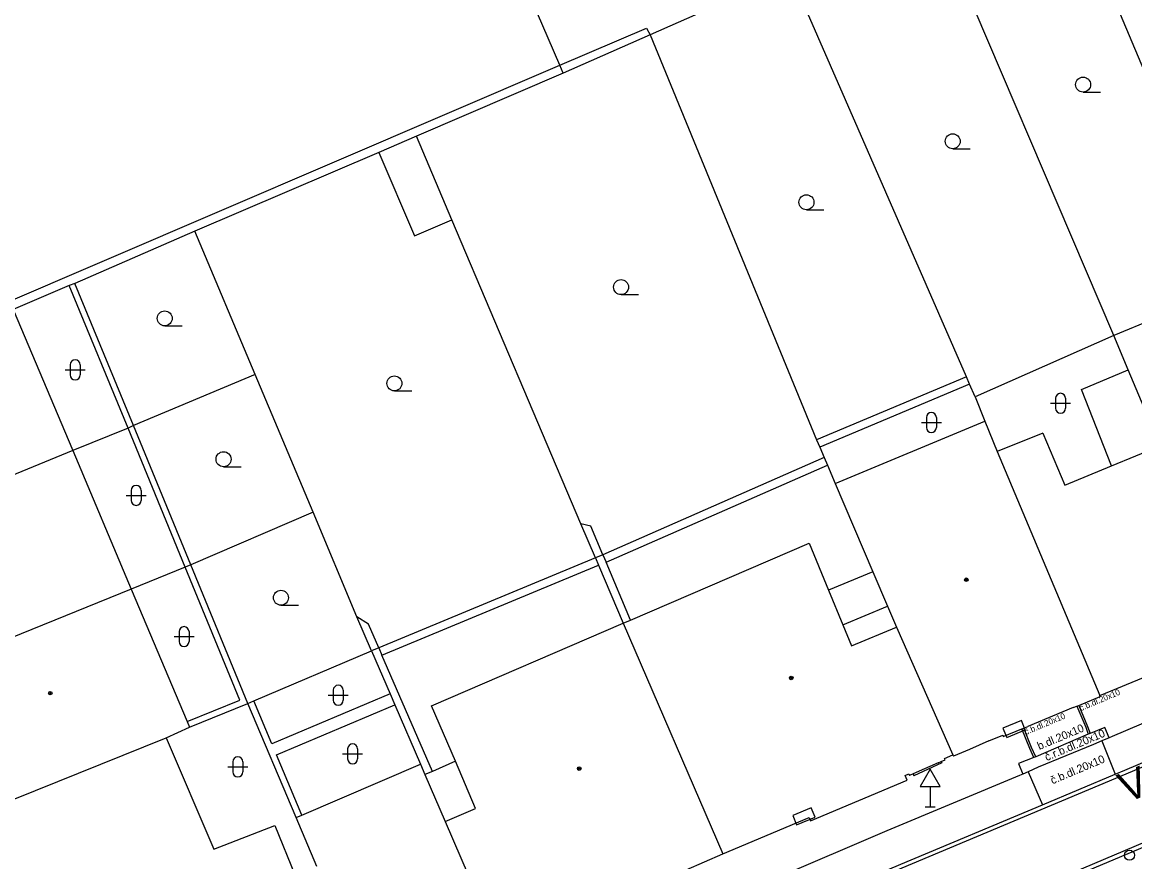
# Model space of a CAD drawing. Extents: x -596229 to -595156, y -1161237 to -1159376.
# Drawn here: x -595792.4 to -595736.8, y -1160673.9 to -1160631.9 of the extents above; entities that cross this region are included whole.
import ezdxf

# ---------------------------------------------------------------- set-up
doc = ezdxf.new("R2010")
doc.units = 0
for name, color, linetype in [('DOP - kresba z DSPS bez souradnic', 7, 'Continuous'), ('DOP - rozhrani ploch obecne', 7, 'Continuous'), ('Level 24', 7, 'Continuous'), ('Level 26', 7, 'Continuous'), ('Level 34', 7, 'Continuous'), ('Level 36', 7, 'Continuous'), ('Level 39', 7, 'Continuous'), ('Nazvy ulic', 7, 'Continuous'), ('TM - budovy zdene_ betonove - VP', 7, 'Continuous'), ('TM - komunikace - VP', 7, 'Continuous'), ('TM - letecke snimky - pomocna linie', 7, 'Continuous'), ('TM - popis povrchu', 7, 'Continuous'), ('TM - rozhrani mezi zpev. plochami mezi sebou - VP', 7, 'Continuous'), ('TM - rozhrani ploch obecne - VP', 7, 'Continuous'), ('TM - vstup do budovy - zdene_ betonove', 7, 'Continuous')]:
    doc.layers.add(name, color=color, linetype=linetype)

msp = doc.modelspace()

# ---------------------------------------------------------------- linework, layer by layer
at = {"layer": 'DOP - kresba z DSPS bez souradnic'}
for points in [[(-595765.54, -1160634.08), (-595761.21, -1160632.23)], [(-595761.21, -1160632.23), (-595761.03, -1160632.56)], [(-595793.84, -1160646.2), (-595765.54, -1160634.08)], [(-595787.12, -1160652.21), (-595790.06, -1160645.09)], [(-595739.46, -1160650.28), (-595737.12, -1160649.3)], [(-595745.06, -1160650.02), (-595752.54, -1160653.17)], [(-595737.96, -1160654.1), (-595739.46, -1160650.28)], [(-595784.27, -1160659.16), (-595787.12, -1160652.21)], [(-595763.23, -1160658.91), (-595752.16, -1160654.06)], [(-595763.99, -1160657.11), (-595764.49, -1160657)], [(-595763.39, -1160658.54), (-595763.99, -1160657.11)], [(-595781.53, -1160665.81), (-595784.27, -1160659.16)], [(-595774.43, -1160663.56), (-595763.61, -1160659.07)], [(-595762.01, -1160661.81), (-595763.23, -1160658.91)], [(-595775.1, -1160662.02), (-595775.68, -1160661.64)], [(-595774.59, -1160663.19), (-595775.1, -1160662.02)], [(-595771.9, -1160669.37), (-595774.43, -1160663.56)], [(-595784.17, -1160666.88), (-595781.53, -1160665.81)], [(-595779.93, -1160668), (-595780.84, -1160665.84)], [(-595774.02, -1160665.5), (-595779.93, -1160668)], [(-595779.7, -1160668.54), (-595773.78, -1160666.05)], [(-595778.43, -1160671.56), (-595779.7, -1160668.54)]]:
    msp.add_lwpolyline(points, dxfattribs=at)
at = {"layer": 'DOP - rozhrani ploch obecne'}
for points in [[(-595765.54, -1160634.08), (-595771.01, -1160621.41)], [(-595731.8, -1160645.09), (-595740.85, -1160623.63)], [(-595737.84, -1160647.58), (-595746.92, -1160626.32)], [(-595754.02, -1160629.46), (-595761.03, -1160632.56)], [(-595745.21, -1160649.65), (-595754.02, -1160629.46)], [(-595761.03, -1160632.56), (-595765.37, -1160634.48)], [(-595761.03, -1160632.56), (-595752.7, -1160652.8)], [(-595765.37, -1160634.48), (-595765.54, -1160634.08)], [(-595765.37, -1160634.48), (-595772.71, -1160637.63)], [(-595772.71, -1160637.63), (-595774.59, -1160638.44)], [(-595770.93, -1160641.81), (-595772.71, -1160637.63)], [(-595774.59, -1160638.44), (-595783.78, -1160642.38)], [(-595764.49, -1160657), (-595770.93, -1160641.81)], [(-595783.78, -1160642.38), (-595789.78, -1160644.98)], [(-595780.77, -1160649.53), (-595783.78, -1160642.38)], [(-595790.06, -1160645.09), (-595792.86, -1160646.28)], [(-595789.78, -1160644.98), (-595790.06, -1160645.09)], [(-595786.85, -1160652.09), (-595789.78, -1160644.98)], [(-595731.8, -1160645.09), (-595737.84, -1160647.58)], [(-595737.84, -1160647.58), (-595744.78, -1160650.65)], [(-595737.12, -1160649.3), (-595737.84, -1160647.58)], [(-595780.77, -1160649.53), (-595786.85, -1160652.09)], [(-595777.87, -1160656.41), (-595780.77, -1160649.53)], [(-595745.21, -1160649.65), (-595752.7, -1160652.8)], [(-595745.06, -1160650.02), (-595745.21, -1160649.65)], [(-595735.52, -1160653.1), (-595737.12, -1160649.3)], [(-595744.78, -1160650.65), (-595745.06, -1160650.02)], [(-595744.78, -1160650.65), (-595744.29, -1160651.86)], [(-595787.12, -1160652.21), (-595789.88, -1160653.34)], [(-595786.85, -1160652.09), (-595787.12, -1160652.21)], [(-595783.99, -1160659.05), (-595786.85, -1160652.09)], [(-595752.7, -1160652.8), (-595752.54, -1160653.17)], [(-595752.32, -1160653.69), (-595763.39, -1160658.54)], [(-595752.54, -1160653.17), (-595752.32, -1160653.69)], [(-595752.32, -1160653.69), (-595752.16, -1160654.06)], [(-595752.16, -1160654.06), (-595751.77, -1160654.99)], [(-595777.87, -1160656.41), (-595783.99, -1160659.05)], [(-595775.68, -1160661.64), (-595777.87, -1160656.41)], [(-595763.76, -1160658.7), (-595764.49, -1160657)], [(-595763.76, -1160658.7), (-595774.59, -1160663.19)], [(-595763.39, -1160658.54), (-595763.76, -1160658.7)], [(-595763.76, -1160658.7), (-595763.61, -1160659.07)], [(-595784.27, -1160659.16), (-595786.96, -1160660.26)], [(-595783.99, -1160659.05), (-595784.27, -1160659.16)], [(-595781.14, -1160665.97), (-595783.99, -1160659.05)], [(-595763.61, -1160659.07), (-595762.38, -1160661.97)], [(-595774.95, -1160663.34), (-595775.68, -1160661.64)], [(-595780.84, -1160665.84), (-595774.95, -1160663.34)], [(-595774.59, -1160663.19), (-595774.95, -1160663.34)], [(-595774.95, -1160663.34), (-595774.02, -1160665.5)], [(-595781.14, -1160665.97), (-595780.84, -1160665.84)], [(-595774.02, -1160665.5), (-595773.78, -1160666.05)], [(-595784.05, -1160667.16), (-595781.14, -1160665.97)], [(-595778.72, -1160671.68), (-595781.14, -1160665.97)], [(-595773.78, -1160666.05), (-595772.5, -1160669.01)]]:
    msp.add_lwpolyline(points, dxfattribs=at)
at = {"layer": 'Level 24'}
for points in [[(-595743.193, -1160667.679), (-595742.272, -1160667.291), (-595742.465, -1160666.83), (-595743.387, -1160667.218)], [(-595753.703, -1160672.039), (-595752.782, -1160671.651), (-595752.975, -1160671.19), (-595753.897, -1160671.578)]]:
    msp.add_lwpolyline(points, close=True, dxfattribs=at)
at = {"layer": 'Level 26'}
msp.add_circle((-595737.06, -1160673.56), 0.25, dxfattribs=at)
at = {"layer": 'Level 34'}
for p, q in [((-595747.02, -1160670.122), (-595747.02, -1160671.14)), ((-595747.27, -1160671.14), (-595746.77, -1160671.14))]:
    msp.add_line(p, q, dxfattribs=at)
msp.add_lwpolyline([(-595747.52, -1160670.122), (-595746.52, -1160670.122), (-595747.02, -1160669.256)], close=True, dxfattribs=at)
at = {"layer": 'Level 36'}
for p, q in [((-595739.38, -1160635.425), (-595738.505, -1160635.425)), ((-595745.9, -1160638.255), (-595745.025, -1160638.255)), ((-595753.21, -1160641.305), (-595752.335, -1160641.305)), ((-595762.48, -1160645.545), (-595761.605, -1160645.545)), ((-595785.29, -1160647.105), (-595784.415, -1160647.105)), ((-595790.016, -1160649.056), (-595790.016, -1160649.556)), ((-595789.516, -1160649.056), (-595789.516, -1160649.556)), ((-595790.266, -1160649.306), (-595789.266, -1160649.306)), ((-595773.81, -1160650.355), (-595772.935, -1160650.355)), ((-595740.756, -1160650.726), (-595740.756, -1160651.226)), ((-595740.256, -1160650.726), (-595740.256, -1160651.226)), ((-595741.006, -1160650.976), (-595740.006, -1160650.976)), ((-595747.466, -1160651.936), (-595746.466, -1160651.936)), ((-595747.216, -1160651.686), (-595747.216, -1160652.186)), ((-595746.716, -1160651.686), (-595746.716, -1160652.186)), ((-595782.35, -1160654.145), (-595781.475, -1160654.145)), ((-595786.966, -1160655.326), (-595786.966, -1160655.826)), ((-595786.466, -1160655.326), (-595786.466, -1160655.826)), ((-595787.216, -1160655.576), (-595786.216, -1160655.576)), ((-595779.48, -1160661.065), (-595778.605, -1160661.065)), ((-595784.576, -1160662.386), (-595784.576, -1160662.886)), ((-595784.076, -1160662.386), (-595784.076, -1160662.886)), ((-595784.826, -1160662.636), (-595783.826, -1160662.636)), ((-595776.866, -1160665.316), (-595776.866, -1160665.816)), ((-595776.366, -1160665.316), (-595776.366, -1160665.816)), ((-595777.116, -1160665.566), (-595776.116, -1160665.566)), ((-595776.396, -1160668.496), (-595775.396, -1160668.496)), ((-595776.146, -1160668.246), (-595776.146, -1160668.746)), ((-595775.646, -1160668.246), (-595775.646, -1160668.746)), ((-595782.136, -1160669.146), (-595781.136, -1160669.146)), ((-595781.886, -1160668.896), (-595781.886, -1160669.396)), ((-595781.386, -1160668.896), (-595781.386, -1160669.396))]:
    msp.add_line(p, q, dxfattribs=at)
for centre in [(-595739.38, -1160635.05), (-595745.9, -1160637.88), (-595753.21, -1160640.93), (-595762.48, -1160645.17), (-595785.29, -1160646.73), (-595773.81, -1160649.98), (-595782.35, -1160653.77), (-595779.48, -1160660.69)]:
    msp.add_circle(centre, 0.375, dxfattribs=at)
for centre, start, end in [((-595789.766, -1160649.056), 0, 180), ((-595789.766, -1160649.556), 180, 0), ((-595740.506, -1160650.726), 0, 180), ((-595746.966, -1160651.686), 0, 180), ((-595740.506, -1160651.226), 180, 0), ((-595746.966, -1160652.186), 180, 0), ((-595786.716, -1160655.326), 0, 180), ((-595786.716, -1160655.826), 180, 0), ((-595784.326, -1160662.386), 0, 180), ((-595784.326, -1160662.886), 180, 0), ((-595776.616, -1160665.316), 0, 180), ((-595776.616, -1160665.816), 180, 0), ((-595775.896, -1160668.246), 0, 180), ((-595781.636, -1160668.896), 0, 180), ((-595775.896, -1160668.746), 180, 0), ((-595781.636, -1160669.396), 180, 0)]:
    msp.add_arc(centre, 0.25, start, end, dxfattribs=at)
at = {"layer": 'Level 39'}
for centre, radius in [((-595745.22, -1160659.79), 0.09), ((-595745.22, -1160659.79), 0.0398), ((-595753.97, -1160664.7), 0.09), ((-595753.97, -1160664.7), 0.0398), ((-595791.01, -1160665.46), 0.09), ((-595791.01, -1160665.46), 0.0398), ((-595764.57, -1160669.23), 0.09), ((-595764.57, -1160669.23), 0.0398)]:
    msp.add_circle(centre, radius, dxfattribs=at)
at = {"layer": 'TM - budovy zdene_ betonove - VP'}
for points in [[(-595792.86, -1160646.28), (-595789.88, -1160653.34)], [(-595751.77, -1160654.99), (-595744.29, -1160651.86)], [(-595744.29, -1160651.86), (-595743.68, -1160653.38)], [(-595741.4, -1160652.46), (-595743.68, -1160653.38)], [(-595741.4, -1160652.46), (-595740.3, -1160655.06)], [(-595737.96, -1160654.1), (-595735.52, -1160653.1)], [(-595789.88, -1160653.34), (-595800.94, -1160657.88)], [(-595789.88, -1160653.34), (-595786.96, -1160660.26)], [(-595743.68, -1160653.38), (-595738.55, -1160665.57)], [(-595740.3, -1160655.06), (-595737.96, -1160654.1)], [(-595751.77, -1160654.99), (-595749.9, -1160659.4)], [(-595762.01, -1160661.81), (-595753.07, -1160657.97)], [(-595753.07, -1160657.97), (-595752.1, -1160660.31)], [(-595749.9, -1160659.4), (-595749.16, -1160661.12)], [(-595786.96, -1160660.26), (-595797.99, -1160664.72)], [(-595786.96, -1160660.26), (-595784.17, -1160666.88)], [(-595752.1, -1160660.31), (-595751.39, -1160662.04)], [(-595749.16, -1160661.12), (-595748.71, -1160662.16)], [(-595771.96, -1160666.09), (-595762.38, -1160661.97)], [(-595762.38, -1160661.97), (-595762.01, -1160661.81)], [(-595762.38, -1160661.97), (-595757.39, -1160673.49)], [(-595751.39, -1160662.04), (-595750.95, -1160663.09)], [(-595750.95, -1160663.09), (-595748.71, -1160662.16)], [(-595748.71, -1160662.16), (-595745.89, -1160668.54)], [(-595738.55, -1160665.57), (-595733.89, -1160663.66), (-595733.97, -1160663.51), (-595733.33, -1160663.23)], [(-595739.6, -1160666.07), (-595738.53, -1160665.63), (-595738.55, -1160665.57)], [(-595770.76, -1160668.86), (-595771.96, -1160666.09)], [(-595739.87, -1160666.18), (-595739.69, -1160666.11)], [(-595739.69, -1160666.11), (-595739.6, -1160666.07)], [(-595784.17, -1160666.88), (-595784.05, -1160667.16)], [(-595785.22, -1160667.69), (-595784.05, -1160667.16)], [(-595744.09, -1160667.85), (-595743.4, -1160667.56), (-595743.37, -1160667.63), (-595742.44, -1160667.25)], [(-595742.44, -1160667.25), (-595742.35, -1160667.21)], [(-595742.35, -1160667.21), (-595742.15, -1160667.13)], [(-595795.03, -1160671.64), (-595785.22, -1160667.69)], [(-595785.22, -1160667.69), (-595782.83, -1160673.26)], [(-595746.47, -1160668.88), (-595746.28, -1160668.8), (-595746.31, -1160668.73), (-595745.89, -1160668.54)], [(-595745.89, -1160668.54), (-595745.86, -1160668.61)], [(-595745.06, -1160668.27), (-595745.86, -1160668.61)], [(-595778.43, -1160671.56), (-595772.5, -1160669.01)], [(-595772.5, -1160669.01), (-595772.28, -1160669.53)], [(-595769.75, -1160671.22), (-595770.76, -1160668.86)], [(-595746.63, -1160668.95), (-595746.47, -1160668.88)], [(-595772.28, -1160669.53), (-595771.27, -1160671.87)], [(-595757.39, -1160673.49), (-595753.08, -1160671.68), (-595753.01, -1160671.84), (-595748.17, -1160669.81), (-595748.27, -1160669.57), (-595748.09, -1160669.5), (-595748.06, -1160669.57)], [(-595747.88, -1160669.49), (-595748.06, -1160669.57)], [(-595747.73, -1160669.43), (-595747.88, -1160669.49)], [(-595771.27, -1160671.87), (-595769.75, -1160671.22)], [(-595782.83, -1160673.26), (-595779.79, -1160672.07)], [(-595779.79, -1160672.07), (-595778.77, -1160674.58)], [(-595778.72, -1160671.68), (-595778.43, -1160671.56)], [(-595777.69, -1160674.12), (-595778.72, -1160671.68)], [(-595771.27, -1160671.87), (-595768.5, -1160678.28)], [(-595766.55, -1160677.49), (-595757.39, -1160673.49)]]:
    msp.add_lwpolyline(points, dxfattribs=at)
at = {"layer": 'TM - komunikace - VP'}
for points in [[(-595705.22, -1160653.82), (-595705.27, -1160653.84), (-595706.3, -1160654.27), (-595711.41, -1160656.42), (-595717.15, -1160658.85), (-595727.2, -1160663.07), (-595737.93, -1160667.63), (-595738.08, -1160667.69)], [(-595738.45, -1160667.84), (-595738.86, -1160668.03), (-595741.63, -1160669.16), (-595742.12, -1160669.39)], [(-595738.08, -1160667.69), (-595738.45, -1160667.84)], [(-595742.39, -1160669.51), (-595742.56, -1160669.58), (-595749.2, -1160672.34), (-595760.33, -1160677.1)], [(-595742.12, -1160669.39), (-595742.39, -1160669.51)]]:
    msp.add_lwpolyline(points, dxfattribs=at)
at = {"layer": 'TM - letecke snimky - pomocna linie'}
for points in [[(-595774.59, -1160638.44), (-595772.81, -1160642.61), (-595770.93, -1160641.81)], [(-595763.39, -1160658.54), (-595763.23, -1160658.91)], [(-595774.59, -1160663.19), (-595774.43, -1160663.56)]]:
    msp.add_lwpolyline(points, dxfattribs=at)
at = {"layer": 'TM - rozhrani mezi zpev. plochami mezi sebou - VP'}
for points in [[(-595737.77, -1160669.51), (-595737.3, -1160669.31), (-595726.54, -1160664.74), (-595716.42, -1160660.51), (-595710.64, -1160658.05), (-595705.54, -1160655.89), (-595703.75, -1160655.14)], [(-595739.69, -1160666.11), (-595739.25, -1160667.16), (-595739.12, -1160667.51)], [(-595739.6, -1160666.07), (-595739.16, -1160667.12), (-595739.03, -1160667.47)], [(-595741.84, -1160668.68), (-595742.05, -1160668.22), (-595742.44, -1160667.25)], [(-595741.75, -1160668.64), (-595741.96, -1160668.18), (-595742.35, -1160667.21)], [(-595739.12, -1160667.51), (-595741.75, -1160668.64)], [(-595739.03, -1160667.47), (-595739.12, -1160667.51)], [(-595738.08, -1160667.69), (-595738.29, -1160667.18), (-595739.03, -1160667.47)], [(-595738.45, -1160667.84), (-595737.77, -1160669.51)], [(-595741.84, -1160668.68), (-595742.61, -1160668.98), (-595742.39, -1160669.51)], [(-595741.75, -1160668.64), (-595741.84, -1160668.68)], [(-595742.12, -1160669.39), (-595741.41, -1160671.04)], [(-595741.41, -1160671.04), (-595737.77, -1160669.51)], [(-595742.82, -1160675.88), (-595735.66, -1160672.85), (-595729.13, -1160670.1)], [(-595779.5, -1160687.19), (-595770.38, -1160683.3), (-595759.66, -1160678.75), (-595748.5, -1160674.01), (-595741.41, -1160671.04)]]:
    msp.add_lwpolyline(points, dxfattribs=at)
at = {"layer": 'TM - rozhrani ploch obecne - VP'}
for points in [[(-595779.96, -1160687.57), (-595778.37, -1160686.92), (-595770.3, -1160683.48), (-595759.58, -1160678.93), (-595748.42, -1160674.19), (-595737.22, -1160669.49), (-595726.46, -1160664.92), (-595716.34, -1160660.69), (-595710.56, -1160658.23), (-595705.46, -1160656.07), (-595700, -1160653.77), (-595694.47, -1160651.44), (-595687.22, -1160648.37), (-595679.97, -1160645.36), (-595678.79, -1160644.87)], [(-595677.54, -1160648.08), (-595678.59, -1160648.54), (-595685.88, -1160651.62), (-595693.04, -1160654.71), (-595698.76, -1160657.09), (-595704.15, -1160659.35), (-595709.17, -1160661.44), (-595715, -1160663.94), (-595725.11, -1160668.19), (-595735.74, -1160672.67), (-595747.14, -1160677.5), (-595758.2, -1160682.15), (-595769.03, -1160686.72), (-595777.15, -1160690.18), (-595781, -1160691.81)], [(-595749.9, -1160659.4), (-595752.1, -1160660.31)], [(-595751.39, -1160662.04), (-595749.16, -1160661.12)], [(-595770.76, -1160668.86), (-595771.9, -1160669.37)], [(-595746.44, -1160668.95), (-595747.84, -1160669.59)], [(-595746.47, -1160668.88), (-595746.44, -1160668.95)], [(-595771.9, -1160669.37), (-595772.28, -1160669.53)], [(-595747.88, -1160669.49), (-595747.84, -1160669.59)]]:
    msp.add_lwpolyline(points, dxfattribs=at)
at = {"layer": 'TM - vstup do budovy - zdene_ betonove'}
for points in [[(-595739.87, -1160666.18), (-595742.15, -1160667.13)], [(-595744.09, -1160667.85), (-595745.06, -1160668.27)], [(-595746.63, -1160668.95), (-595747.73, -1160669.43)]]:
    msp.add_lwpolyline(points, dxfattribs=at)

# ---------------------------------------------------------------- texts
at = {"layer": 'Nazvy ulic'}
msp.add_text('Vymazalova', height=1.5, rotation=21.9833, dxfattribs=at).set_placement((-595737.222, -1160670.964))
at = {"layer": 'TM - popis povrchu'}
for s, height, rotation, p in [('č.b.dl.20x10', 0.3, 22.8806, (-595739.49, -1160666.36)), ('č.b.dl.20x10', 0.3, 22.8806, (-595742.23, -1160667.55)), ('b.dl.20x10', 0.4, 22.8806, (-595741.57, -1160668.31)), ('č.r.b.dl.20x10', 0.4, 22.8788, (-595741.2, -1160668.86)), ('č.b.dl.20x10', 0.4, 22.8806, (-595740.91, -1160670.02))]:
    msp.add_text(s, height=height, rotation=rotation, dxfattribs=at).set_placement(p)

doc.saveas('drawing.dxf')
